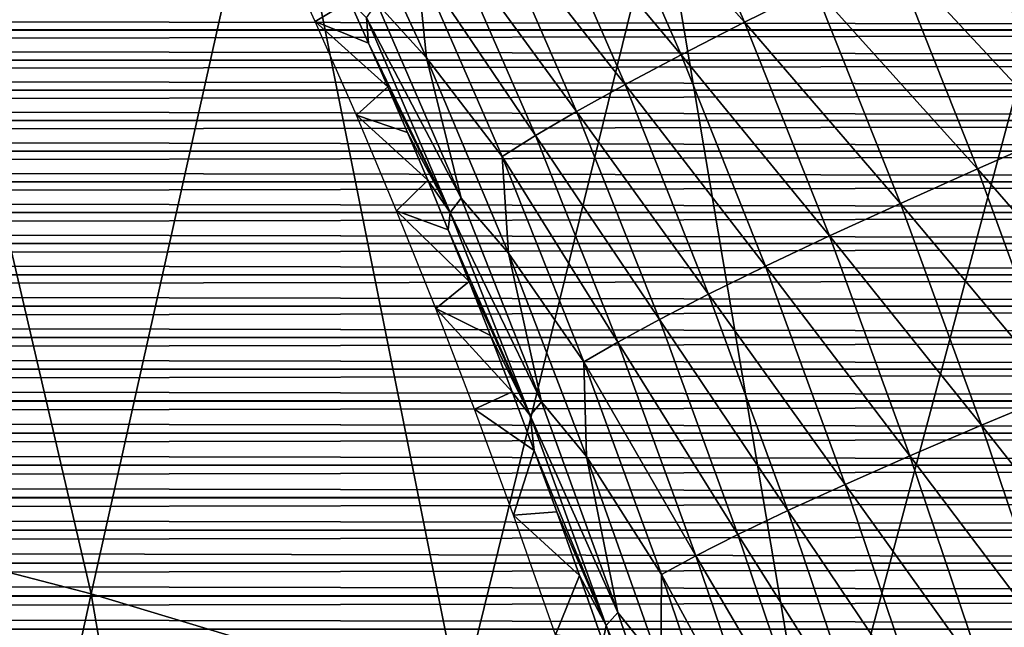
# Model space of a CAD drawing. Header units: millimetres. Extents: x -300 to 300, y -500 to 500.
# Tile 762 of 988: x 63 to 80, y 330 to 341. Entities that reach past the tile are written whole.
import ezdxf

# ---------------------------------------------------------------- set-up
doc = ezdxf.new("R2010")
doc.units = ezdxf.units.MM
doc.header["$LTSCALE"] = 81.481481
for name, color, linetype in [('14', 7, 'CONTINUOUS'), ('19', 7, 'CONTINUOUS'), ('5', 7, 'CONTINUOUS'), ('6', 7, 'CONTINUOUS'), ('9', 7, 'CONTINUOUS')]:
    doc.layers.add(name, color=color, linetype=linetype)

msp = doc.modelspace()

# ---------------------------------------------------------------- linework, layer by layer
at = {"layer": '14', "color": 7, "linetype": 'CONTINUOUS'}
for points in [[(75.27, 340.673, 44.442), (72.704, 343.561, 42.654), (73.754, 344.148, 44.167), (75.27, 340.673, 44.442)], [(75.27, 340.673, 44.442), (73.754, 344.148, 44.167), (76.451, 341.26, 45.864), (75.27, 340.673, 44.442)], [(74.204, 340.126, 42.931), (71.775, 343.023, 41.069), (72.704, 343.561, 42.654), (74.204, 340.126, 42.931)], [(74.204, 340.126, 42.931), (72.704, 343.561, 42.654), (75.27, 340.673, 44.442), (74.204, 340.126, 42.931)], [(69.911, 340.075, 34.439), (69.075, 340.996, 32.623), (68.46, 343.229, 34.153), (69.911, 340.075, 34.439)], [(69.911, 340.075, 34.439), (68.46, 343.229, 34.153), (69.741, 341.73, 36.036), (69.911, 340.075, 34.439)], [(82.069, 339.446, 49.741), (79.116, 342.538, 48.39), (80.577, 343.216, 49.47), (82.069, 339.446, 49.741)], [(73.259, 339.623, 41.348), (70.97, 342.538, 39.426), (71.775, 343.023, 41.069), (73.259, 339.623, 41.348)], [(73.259, 339.623, 41.348), (71.775, 343.023, 41.069), (74.204, 340.126, 42.931), (73.259, 339.623, 41.348)], [(72.44, 339.169, 39.708), (70.292, 342.106, 37.743), (70.97, 342.538, 39.426), (72.44, 339.169, 39.708)], [(72.44, 339.169, 39.708), (70.97, 342.538, 39.426), (73.259, 339.623, 41.348), (72.44, 339.169, 39.708)], [(80.592, 338.814, 48.66), (77.736, 341.884, 47.184), (79.116, 342.538, 48.39), (80.592, 338.814, 48.66)], [(80.592, 338.814, 48.66), (79.116, 342.538, 48.39), (82.069, 339.446, 49.741), (80.592, 338.814, 48.66)], [(71.75, 338.764, 38.027), (69.741, 341.73, 36.036), (70.292, 342.106, 37.743), (71.75, 338.764, 38.027)], [(71.75, 338.764, 38.027), (70.292, 342.106, 37.743), (72.44, 339.169, 39.708), (71.75, 338.764, 38.027)], [(79.197, 338.204, 47.454), (76.451, 341.26, 45.864), (77.736, 341.884, 47.184), (79.197, 338.204, 47.454)], [(79.197, 338.204, 47.454), (77.736, 341.884, 47.184), (80.592, 338.814, 48.66), (79.197, 338.204, 47.454)], [(71.187, 338.41, 36.323), (69.911, 340.075, 34.439), (69.741, 341.73, 36.036), (71.187, 338.41, 36.323)], [(71.187, 338.41, 36.323), (69.741, 341.73, 36.036), (71.75, 338.764, 38.027), (71.187, 338.41, 36.323)], [(77.897, 337.622, 46.134), (75.27, 340.673, 44.442), (76.451, 341.26, 45.864), (77.897, 337.622, 46.134)], [(77.897, 337.622, 46.134), (76.451, 341.26, 45.864), (79.197, 338.204, 47.454), (77.897, 337.622, 46.134)], [(68.933, 340.324, 29.304), (68.613, 341.033, 29.238), (68.899, 340.747, 30.935), (68.933, 340.324, 29.304)], [(70.496, 337.707, 32.914), (68.899, 340.747, 30.935), (69.075, 340.996, 32.623), (70.496, 337.707, 32.914)], [(70.496, 337.707, 32.914), (69.075, 340.996, 32.623), (69.911, 340.075, 34.439), (70.496, 337.707, 32.914)], [(70.311, 337.468, 31.229), (68.933, 340.324, 29.304), (68.899, 340.747, 30.935), (70.311, 337.468, 31.229)], [(70.311, 337.468, 31.229), (68.899, 340.747, 30.935), (70.496, 337.707, 32.914), (70.311, 337.468, 31.229)], [(76.702, 337.073, 44.713), (74.204, 340.126, 42.931), (75.27, 340.673, 44.442), (76.702, 337.073, 44.713)], [(76.702, 337.073, 44.713), (75.27, 340.673, 44.442), (77.897, 337.622, 46.134), (76.702, 337.073, 44.713)], [(69.259, 339.586, 29.372), (68.933, 340.324, 29.304), (70.311, 337.468, 31.229), (69.259, 339.586, 29.372)], [(71.291, 336.78, 34.72), (70.496, 337.707, 32.914), (69.911, 340.075, 34.439), (71.291, 336.78, 34.72)], [(71.291, 336.78, 34.72), (69.911, 340.075, 34.439), (71.187, 338.41, 36.323), (71.291, 336.78, 34.72)], [(75.623, 336.562, 43.204), (73.259, 339.623, 41.348), (74.204, 340.126, 42.931), (75.623, 336.562, 43.204)], [(75.623, 336.562, 43.204), (74.204, 340.126, 42.931), (76.702, 337.073, 44.713), (75.623, 336.562, 43.204)], [(69.592, 338.816, 29.442), (69.259, 339.586, 29.372), (70.311, 337.468, 31.229), (69.592, 338.816, 29.442)], [(74.666, 336.091, 41.622), (72.44, 339.169, 39.708), (73.259, 339.623, 41.348), (74.666, 336.091, 41.622)], [(74.666, 336.091, 41.622), (73.259, 339.623, 41.348), (75.623, 336.562, 43.204), (74.666, 336.091, 41.622)], [(73.835, 335.665, 39.984), (71.75, 338.764, 38.027), (72.44, 339.169, 39.708), (73.835, 335.665, 39.984)], [(73.835, 335.665, 39.984), (72.44, 339.169, 39.708), (74.666, 336.091, 41.622), (73.835, 335.665, 39.984)], [(69.931, 338.014, 29.514), (69.592, 338.816, 29.442), (70.311, 337.468, 31.229), (69.931, 338.014, 29.514)], [(73.134, 335.284, 38.306), (71.187, 338.41, 36.323), (71.75, 338.764, 38.027), (73.134, 335.284, 38.306)], [(73.134, 335.284, 38.306), (71.75, 338.764, 38.027), (73.835, 335.665, 39.984), (73.134, 335.284, 38.306)], [(81.983, 334.996, 48.924), (79.197, 338.204, 47.454), (80.592, 338.814, 48.66), (81.983, 334.996, 48.924)], [(72.562, 334.95, 36.603), (71.291, 336.78, 34.72), (71.187, 338.41, 36.323), (72.562, 334.95, 36.603)], [(72.562, 334.95, 36.603), (71.187, 338.41, 36.323), (73.134, 335.284, 38.306), (72.562, 334.95, 36.603)], [(80.576, 334.426, 47.719), (77.897, 337.622, 46.134), (79.197, 338.204, 47.454), (80.576, 334.426, 47.719)], [(80.576, 334.426, 47.719), (79.197, 338.204, 47.454), (81.983, 334.996, 48.924), (80.576, 334.426, 47.719)], [(70.276, 337.177, 29.587), (69.931, 338.014, 29.514), (70.311, 337.468, 31.229), (70.276, 337.177, 29.587)], [(71.849, 334.278, 33.198), (70.311, 337.468, 31.229), (70.496, 337.707, 32.914), (71.849, 334.278, 33.198)], [(71.849, 334.278, 33.198), (70.496, 337.707, 32.914), (71.291, 336.78, 34.72), (71.849, 334.278, 33.198)], [(79.264, 333.881, 46.399), (76.702, 337.073, 44.713), (77.897, 337.622, 46.134), (79.264, 333.881, 46.399)], [(79.264, 333.881, 46.399), (77.897, 337.622, 46.134), (80.576, 334.426, 47.719), (79.264, 333.881, 46.399)], [(71.657, 334.048, 31.514), (70.276, 337.177, 29.587), (70.311, 337.468, 31.229), (71.657, 334.048, 31.514)], [(71.657, 334.048, 31.514), (70.311, 337.468, 31.229), (71.849, 334.278, 33.198), (71.657, 334.048, 31.514)], [(70.629, 336.305, 29.663), (70.276, 337.177, 29.587), (71.657, 334.048, 31.514), (70.629, 336.305, 29.663)], [(78.058, 333.366, 44.979), (75.623, 336.562, 43.204), (76.702, 337.073, 44.713), (78.058, 333.366, 44.979)], [(78.058, 333.366, 44.979), (76.702, 337.073, 44.713), (79.264, 333.881, 46.399), (78.058, 333.366, 44.979)], [(72.606, 333.355, 34.995), (71.849, 334.278, 33.198), (71.291, 336.78, 34.72), (72.606, 333.355, 34.995)], [(72.606, 333.355, 34.995), (71.291, 336.78, 34.72), (72.562, 334.95, 36.603), (72.606, 333.355, 34.995)], [(76.968, 332.886, 43.47), (74.666, 336.091, 41.622), (75.623, 336.562, 43.204), (76.968, 332.886, 43.47)], [(76.968, 332.886, 43.47), (75.623, 336.562, 43.204), (78.058, 333.366, 44.979), (76.968, 332.886, 43.47)], [(70.988, 335.395, 29.74), (70.629, 336.305, 29.663), (71.657, 334.048, 31.514), (70.988, 335.395, 29.74)], [(76, 332.444, 41.89), (73.835, 335.665, 39.984), (74.666, 336.091, 41.622), (76, 332.444, 41.89)], [(76, 332.444, 41.89), (74.666, 336.091, 41.622), (76.968, 332.886, 43.47), (76, 332.444, 41.89)], [(75.16, 332.043, 40.254), (73.134, 335.284, 38.306), (73.835, 335.665, 39.984), (75.16, 332.043, 40.254)], [(75.16, 332.043, 40.254), (73.835, 335.665, 39.984), (76, 332.444, 41.89), (75.16, 332.043, 40.254)], [(71.354, 334.446, 29.819), (70.988, 335.395, 29.74), (71.657, 334.048, 31.514), (71.354, 334.446, 29.819)], [(74.45, 331.684, 38.577), (72.562, 334.95, 36.603), (73.134, 335.284, 38.306), (74.45, 331.684, 38.577)], [(74.45, 331.684, 38.577), (73.134, 335.284, 38.306), (75.16, 332.043, 40.254), (74.45, 331.684, 38.577)], [(73.87, 331.369, 36.877), (72.606, 333.355, 34.995), (72.562, 334.95, 36.603), (73.87, 331.369, 36.877)], [(73.87, 331.369, 36.877), (72.562, 334.95, 36.603), (74.45, 331.684, 38.577), (73.87, 331.369, 36.877)], [(71.727, 333.456, 29.9), (71.354, 334.446, 29.819), (71.657, 334.048, 31.514), (71.727, 333.456, 29.9)], [(81.878, 330.567, 47.977), (79.264, 333.881, 46.399), (80.576, 334.426, 47.719), (81.878, 330.567, 47.977)], [(73.138, 330.727, 33.474), (71.657, 334.048, 31.514), (71.849, 334.278, 33.198), (73.138, 330.727, 33.474)], [(73.138, 330.727, 33.474), (71.849, 334.278, 33.198), (72.606, 333.355, 34.995), (73.138, 330.727, 33.474)], [(72.939, 330.507, 31.792), (71.727, 333.456, 29.9), (71.657, 334.048, 31.514), (72.939, 330.507, 31.792)], [(72.939, 330.507, 31.792), (71.657, 334.048, 31.514), (73.138, 330.727, 33.474), (72.939, 330.507, 31.792)], [(80.556, 330.056, 46.658), (78.058, 333.366, 44.979), (79.264, 333.881, 46.399), (80.556, 330.056, 46.658)], [(80.556, 330.056, 46.658), (79.264, 333.881, 46.399), (81.878, 330.567, 47.977), (80.556, 330.056, 46.658)], [(72.106, 332.425, 29.984), (71.727, 333.456, 29.9), (72.939, 330.507, 31.792), (72.106, 332.425, 29.984)], [(73.859, 329.821, 35.262), (73.138, 330.727, 33.474), (72.606, 333.355, 34.995), (73.859, 329.821, 35.262)], [(73.859, 329.821, 35.262), (72.606, 333.355, 34.995), (73.87, 331.369, 36.877), (73.859, 329.821, 35.262)], [(79.34, 329.572, 45.237), (76.968, 332.886, 43.47), (78.058, 333.366, 44.979), (79.34, 329.572, 45.237)], [(79.34, 329.572, 45.237), (78.058, 333.366, 44.979), (80.556, 330.056, 46.658), (79.34, 329.572, 45.237)], [(78.241, 329.121, 43.73), (76, 332.444, 41.89), (76.968, 332.886, 43.47), (78.241, 329.121, 43.73)], [(78.241, 329.121, 43.73), (76.968, 332.886, 43.47), (79.34, 329.572, 45.237), (78.241, 329.121, 43.73)], [(72.491, 331.351, 30.068), (72.106, 332.425, 29.984), (72.939, 330.507, 31.792), (72.491, 331.351, 30.068)], [(77.265, 328.705, 42.151), (75.16, 332.043, 40.254), (76, 332.444, 41.89), (77.265, 328.705, 42.151)], [(77.265, 328.705, 42.151), (76, 332.444, 41.89), (78.241, 329.121, 43.73), (77.265, 328.705, 42.151)], [(76.417, 328.327, 40.516), (74.45, 331.684, 38.577), (75.16, 332.043, 40.254), (76.417, 328.327, 40.516)], [(76.417, 328.327, 40.516), (75.16, 332.043, 40.254), (77.265, 328.705, 42.151), (76.417, 328.327, 40.516)], [(75.7, 327.988, 38.841), (73.87, 331.369, 36.877), (74.45, 331.684, 38.577), (75.7, 327.988, 38.841)], [(75.7, 327.988, 38.841), (74.45, 331.684, 38.577), (76.417, 328.327, 40.516), (75.7, 327.988, 38.841)], [(72.884, 330.232, 30.155), (72.491, 331.351, 30.068), (72.939, 330.507, 31.792), (72.884, 330.232, 30.155)], [(75.113, 327.69, 37.142), (73.859, 329.821, 35.262), (73.87, 331.369, 36.877), (75.113, 327.69, 37.142)], [(75.113, 327.69, 37.142), (73.87, 331.369, 36.877), (75.7, 327.988, 38.841), (75.113, 327.69, 37.142)], [(74.364, 327.079, 33.742), (72.939, 330.507, 31.792), (73.138, 330.727, 33.474), (74.364, 327.079, 33.742)], [(74.364, 327.079, 33.742), (73.138, 330.727, 33.474), (73.859, 329.821, 35.262), (74.364, 327.079, 33.742)], [(74.159, 326.869, 32.061), (72.884, 330.232, 30.155), (72.939, 330.507, 31.792), (74.159, 326.869, 32.061)], [(74.159, 326.869, 32.061), (72.939, 330.507, 31.792), (74.364, 327.079, 33.742), (74.159, 326.869, 32.061)]]:
    msp.add_3dface(points, dxfattribs=at)
at = {"layer": '19', "color": 7, "linetype": 'CONTINUOUS'}
for points in [[(64.26, 331.039, 71.261), (60.639, 346.569, 70.11), (57.862, 332.704, 71.349), (64.26, 331.039, 71.261)], [(67.342, 344.847, 70.017), (60.639, 346.569, 70.11), (64.26, 331.039, 71.261), (67.342, 344.847, 70.017)], [(70.479, 329.166, 71.164), (67.342, 344.847, 70.017), (64.26, 331.039, 71.261), (70.479, 329.166, 71.164)], [(73.855, 342.909, 69.915), (67.342, 344.847, 70.017), (70.479, 329.166, 71.164), (73.855, 342.909, 69.915)], [(76.521, 327.081, 71.06), (73.855, 342.909, 69.915), (70.479, 329.166, 71.164), (76.521, 327.081, 71.06)], [(80.182, 340.751, 69.805), (73.855, 342.909, 69.915), (76.521, 327.081, 71.06), (80.182, 340.751, 69.805)], [(82.386, 324.783, 70.948), (80.182, 340.751, 69.805), (76.521, 327.081, 71.06), (82.386, 324.783, 70.948)], [(64.26, 331.039, 71.261), (57.862, 332.704, 71.349), (61.119, 316.753, 72.354), (64.26, 331.039, 71.261)], [(67.037, 314.95, 72.264), (64.26, 331.039, 71.261), (61.119, 316.753, 72.354), (67.037, 314.95, 72.264)], [(70.479, 329.166, 71.164), (64.26, 331.039, 71.261), (67.037, 314.95, 72.264), (70.479, 329.166, 71.164)]]:
    msp.add_3dface(points, dxfattribs=at)
at = {"layer": '5', "color": 7, "linetype": 'CONTINUOUS'}
for points in [[(137.034, 340.545, 11), (-137.035, 340.543, 11), (-136.887, 341.046, 11), (137.034, 340.545, 11)], [(136.886, 341.049, 11), (137.034, 340.545, 11), (-136.887, 341.046, 11), (136.886, 341.049, 11)], [(137.182, 340.038, 11), (-137.183, 340.036, 11), (-137.035, 340.543, 11), (137.182, 340.038, 11)], [(137.034, 340.545, 11), (137.182, 340.038, 11), (-137.035, 340.543, 11), (137.034, 340.545, 11)], [(137.33, 339.53, 11), (-137.33, 339.527, 11), (-137.183, 340.036, 11), (137.33, 339.53, 11)], [(137.182, 340.038, 11), (137.33, 339.53, 11), (-137.183, 340.036, 11), (137.182, 340.038, 11)], [(137.477, 339.018, 11), (-137.478, 339.015, 11), (-137.33, 339.527, 11), (137.477, 339.018, 11)], [(137.33, 339.53, 11), (137.477, 339.018, 11), (-137.33, 339.527, 11), (137.33, 339.53, 11)], [(137.624, 338.504, 11), (-137.625, 338.501, 11), (-137.478, 339.015, 11), (137.624, 338.504, 11)], [(137.477, 339.018, 11), (137.624, 338.504, 11), (-137.478, 339.015, 11), (137.477, 339.018, 11)], [(137.77, 337.987, 11), (-137.771, 337.984, 11), (-137.625, 338.501, 11), (137.77, 337.987, 11)], [(137.624, 338.504, 11), (137.77, 337.987, 11), (-137.625, 338.501, 11), (137.624, 338.504, 11)], [(137.917, 337.468, 11), (-137.917, 337.465, 11), (-137.771, 337.984, 11), (137.917, 337.468, 11)], [(137.77, 337.987, 11), (137.917, 337.468, 11), (-137.771, 337.984, 11), (137.77, 337.987, 11)], [(138.062, 336.945, 11), (-138.063, 336.943, 11), (-137.917, 337.465, 11), (138.062, 336.945, 11)], [(137.917, 337.468, 11), (138.062, 336.945, 11), (-137.917, 337.465, 11), (137.917, 337.468, 11)], [(138.208, 336.42, 11), (-138.209, 336.418, 11), (-138.063, 336.943, 11), (138.208, 336.42, 11)], [(138.062, 336.945, 11), (138.208, 336.42, 11), (-138.063, 336.943, 11), (138.062, 336.945, 11)], [(138.353, 335.892, 11), (-138.354, 335.89, 11), (-138.209, 336.418, 11), (138.353, 335.892, 11)], [(138.208, 336.42, 11), (138.353, 335.892, 11), (-138.209, 336.418, 11), (138.208, 336.42, 11)], [(138.498, 335.362, 11), (-138.499, 335.359, 11), (-138.354, 335.89, 11), (138.498, 335.362, 11)], [(138.353, 335.892, 11), (138.498, 335.362, 11), (-138.354, 335.89, 11), (138.353, 335.892, 11)], [(138.643, 334.828, 11), (-138.643, 334.826, 11), (-138.499, 335.359, 11), (138.643, 334.828, 11)], [(138.498, 335.362, 11), (138.643, 334.828, 11), (-138.499, 335.359, 11), (138.498, 335.362, 11)], [(138.787, 334.292, 11), (-138.788, 334.289, 11), (-138.643, 334.826, 11), (138.787, 334.292, 11)], [(138.643, 334.828, 11), (138.787, 334.292, 11), (-138.643, 334.826, 11), (138.643, 334.828, 11)], [(138.931, 333.752, 11), (-138.931, 333.749, 11), (-138.788, 334.289, 11), (138.931, 333.752, 11)], [(138.787, 334.292, 11), (138.931, 333.752, 11), (-138.788, 334.289, 11), (138.787, 334.292, 11)], [(139.074, 333.209, 11), (-139.075, 333.206, 11), (-138.931, 333.749, 11), (139.074, 333.209, 11)], [(138.931, 333.752, 11), (139.074, 333.209, 11), (-138.931, 333.749, 11), (138.931, 333.752, 11)], [(139.218, 332.663, 11), (-139.218, 332.661, 11), (-139.075, 333.206, 11), (139.218, 332.663, 11)], [(139.074, 333.209, 11), (139.218, 332.663, 11), (-139.075, 333.206, 11), (139.074, 333.209, 11)], [(139.361, 332.114, 11), (-139.361, 332.111, 11), (-139.218, 332.661, 11), (139.361, 332.114, 11)], [(139.218, 332.663, 11), (139.361, 332.114, 11), (-139.218, 332.661, 11), (139.218, 332.663, 11)], [(139.503, 331.561, 11), (-139.504, 331.559, 11), (-139.361, 332.111, 11), (139.503, 331.561, 11)], [(139.361, 332.114, 11), (139.503, 331.561, 11), (-139.361, 332.111, 11), (139.361, 332.114, 11)], [(139.646, 331.006, 11), (-139.646, 331.003, 11), (-139.504, 331.559, 11), (139.646, 331.006, 11)], [(139.503, 331.561, 11), (139.646, 331.006, 11), (-139.504, 331.559, 11), (139.503, 331.561, 11)], [(139.788, 330.446, 11), (-139.788, 330.444, 11), (-139.646, 331.003, 11), (139.788, 330.446, 11)], [(139.646, 331.006, 11), (139.788, 330.446, 11), (-139.646, 331.003, 11), (139.646, 331.006, 11)]]:
    msp.add_3dface(points, dxfattribs=at)
at = {"layer": '6', "color": 7, "linetype": 'CONTINUOUS'}
for points in [[(136.887, 341.046, 16), (-136.886, 341.049, 16), (-137.034, 340.545, 16), (136.887, 341.046, 16)], [(137.035, 340.543, 16), (136.887, 341.046, 16), (-137.034, 340.545, 16), (137.035, 340.543, 16)], [(137.035, 340.543, 16), (-137.034, 340.545, 16), (-137.182, 340.038, 16), (137.035, 340.543, 16)], [(137.183, 340.036, 16), (137.035, 340.543, 16), (-137.182, 340.038, 16), (137.183, 340.036, 16)], [(137.183, 340.036, 16), (-137.182, 340.038, 16), (-137.33, 339.53, 16), (137.183, 340.036, 16)], [(137.33, 339.527, 16), (137.183, 340.036, 16), (-137.33, 339.53, 16), (137.33, 339.527, 16)], [(137.33, 339.527, 16), (-137.33, 339.53, 16), (-137.477, 339.018, 16), (137.33, 339.527, 16)], [(137.478, 339.015, 16), (137.33, 339.527, 16), (-137.477, 339.018, 16), (137.478, 339.015, 16)], [(137.478, 339.015, 16), (-137.477, 339.018, 16), (-137.624, 338.504, 16), (137.478, 339.015, 16)], [(137.625, 338.501, 16), (137.478, 339.015, 16), (-137.624, 338.504, 16), (137.625, 338.501, 16)], [(137.625, 338.501, 16), (-137.624, 338.504, 16), (-137.77, 337.987, 16), (137.625, 338.501, 16)], [(137.771, 337.984, 16), (137.625, 338.501, 16), (-137.77, 337.987, 16), (137.771, 337.984, 16)], [(137.771, 337.984, 16), (-137.77, 337.987, 16), (-137.917, 337.468, 16), (137.771, 337.984, 16)], [(137.917, 337.465, 16), (137.771, 337.984, 16), (-137.917, 337.468, 16), (137.917, 337.465, 16)], [(137.917, 337.465, 16), (-137.917, 337.468, 16), (-138.062, 336.945, 16), (137.917, 337.465, 16)], [(138.063, 336.943, 16), (137.917, 337.465, 16), (-138.062, 336.945, 16), (138.063, 336.943, 16)], [(138.063, 336.943, 16), (-138.062, 336.945, 16), (-138.208, 336.42, 16), (138.063, 336.943, 16)], [(138.209, 336.418, 16), (138.063, 336.943, 16), (-138.208, 336.42, 16), (138.209, 336.418, 16)], [(138.209, 336.418, 16), (-138.208, 336.42, 16), (-138.353, 335.892, 16), (138.209, 336.418, 16)], [(138.354, 335.89, 16), (138.209, 336.418, 16), (-138.353, 335.892, 16), (138.354, 335.89, 16)], [(138.354, 335.89, 16), (-138.353, 335.892, 16), (-138.498, 335.362, 16), (138.354, 335.89, 16)], [(138.499, 335.359, 16), (138.354, 335.89, 16), (-138.498, 335.362, 16), (138.499, 335.359, 16)], [(138.499, 335.359, 16), (-138.498, 335.362, 16), (-138.643, 334.828, 16), (138.499, 335.359, 16)], [(138.643, 334.826, 16), (138.499, 335.359, 16), (-138.643, 334.828, 16), (138.643, 334.826, 16)], [(138.643, 334.826, 16), (-138.643, 334.828, 16), (-138.787, 334.292, 16), (138.643, 334.826, 16)], [(138.788, 334.289, 16), (138.643, 334.826, 16), (-138.787, 334.292, 16), (138.788, 334.289, 16)], [(138.788, 334.289, 16), (-138.787, 334.292, 16), (-138.931, 333.752, 16), (138.788, 334.289, 16)], [(138.931, 333.749, 16), (138.788, 334.289, 16), (-138.931, 333.752, 16), (138.931, 333.749, 16)], [(138.931, 333.749, 16), (-138.931, 333.752, 16), (-139.074, 333.209, 16), (138.931, 333.749, 16)], [(139.075, 333.206, 16), (138.931, 333.749, 16), (-139.074, 333.209, 16), (139.075, 333.206, 16)], [(139.075, 333.206, 16), (-139.074, 333.209, 16), (-139.218, 332.663, 16), (139.075, 333.206, 16)], [(139.218, 332.661, 16), (139.075, 333.206, 16), (-139.218, 332.663, 16), (139.218, 332.661, 16)], [(139.218, 332.661, 16), (-139.218, 332.663, 16), (-139.361, 332.114, 16), (139.218, 332.661, 16)], [(139.361, 332.111, 16), (139.218, 332.661, 16), (-139.361, 332.114, 16), (139.361, 332.111, 16)], [(139.361, 332.111, 16), (-139.361, 332.114, 16), (-139.503, 331.561, 16), (139.361, 332.111, 16)], [(139.504, 331.559, 16), (139.361, 332.111, 16), (-139.503, 331.561, 16), (139.504, 331.559, 16)], [(139.504, 331.559, 16), (-139.503, 331.561, 16), (-139.646, 331.006, 16), (139.504, 331.559, 16)], [(139.646, 331.003, 16), (139.504, 331.559, 16), (-139.646, 331.006, 16), (139.646, 331.003, 16)], [(139.646, 331.003, 16), (-139.646, 331.006, 16), (-139.788, 330.446, 16), (139.646, 331.003, 16)], [(139.788, 330.444, 16), (139.646, 331.003, 16), (-139.788, 330.446, 16), (139.788, 330.444, 16)]]:
    msp.add_3dface(points, dxfattribs=at)
at = {"layer": '9', "color": 7, "linetype": 'CONTINUOUS'}
for points in [[(68.037, 340.688, 16.5), (67.337, 342.207, 16.5), (68.613, 341.033, 29.238), (68.037, 340.688, 16.5)], [(68.933, 340.324, 29.304), (68.037, 340.688, 16.5), (68.613, 341.033, 29.238), (68.933, 340.324, 29.304)], [(68.73, 339.109, 16.5), (68.037, 340.688, 16.5), (69.259, 339.586, 29.372), (68.73, 339.109, 16.5)], [(69.259, 339.586, 29.372), (68.037, 340.688, 16.5), (68.933, 340.324, 29.304), (69.259, 339.586, 29.372)], [(69.592, 338.816, 29.442), (68.73, 339.109, 16.5), (69.259, 339.586, 29.372), (69.592, 338.816, 29.442)], [(69.406, 337.497, 16.5), (68.73, 339.109, 16.5), (69.931, 338.014, 29.514), (69.406, 337.497, 16.5)], [(69.931, 338.014, 29.514), (68.73, 339.109, 16.5), (69.592, 338.816, 29.442), (69.931, 338.014, 29.514)], [(70.276, 337.177, 29.587), (69.406, 337.497, 16.5), (69.931, 338.014, 29.514), (70.276, 337.177, 29.587)], [(70.067, 335.848, 16.5), (69.406, 337.497, 16.5), (70.629, 336.305, 29.663), (70.067, 335.848, 16.5)], [(70.629, 336.305, 29.663), (69.406, 337.497, 16.5), (70.276, 337.177, 29.587), (70.629, 336.305, 29.663)], [(70.988, 335.395, 29.74), (70.067, 335.848, 16.5), (70.629, 336.305, 29.663), (70.988, 335.395, 29.74)], [(70.717, 334.155, 16.5), (70.067, 335.848, 16.5), (71.354, 334.446, 29.819), (70.717, 334.155, 16.5)], [(71.354, 334.446, 29.819), (70.067, 335.848, 16.5), (70.988, 335.395, 29.74), (71.354, 334.446, 29.819)], [(71.727, 333.456, 29.9), (70.717, 334.155, 16.5), (71.354, 334.446, 29.819), (71.727, 333.456, 29.9)], [(71.377, 332.364, 16.5), (70.717, 334.155, 16.5), (71.727, 333.456, 29.9), (71.377, 332.364, 16.5)], [(72.106, 332.425, 29.984), (71.377, 332.364, 16.5), (71.727, 333.456, 29.9), (72.106, 332.425, 29.984)], [(72.491, 331.351, 30.068), (71.377, 332.364, 16.5), (72.106, 332.425, 29.984), (72.491, 331.351, 30.068)], [(72.086, 330.352, 16.5), (71.377, 332.364, 16.5), (72.491, 331.351, 30.068), (72.086, 330.352, 16.5)], [(72.884, 330.232, 30.155), (72.086, 330.352, 16.5), (72.491, 331.351, 30.068), (72.884, 330.232, 30.155)]]:
    msp.add_3dface(points, dxfattribs=at)

doc.saveas('drawing.dxf')
